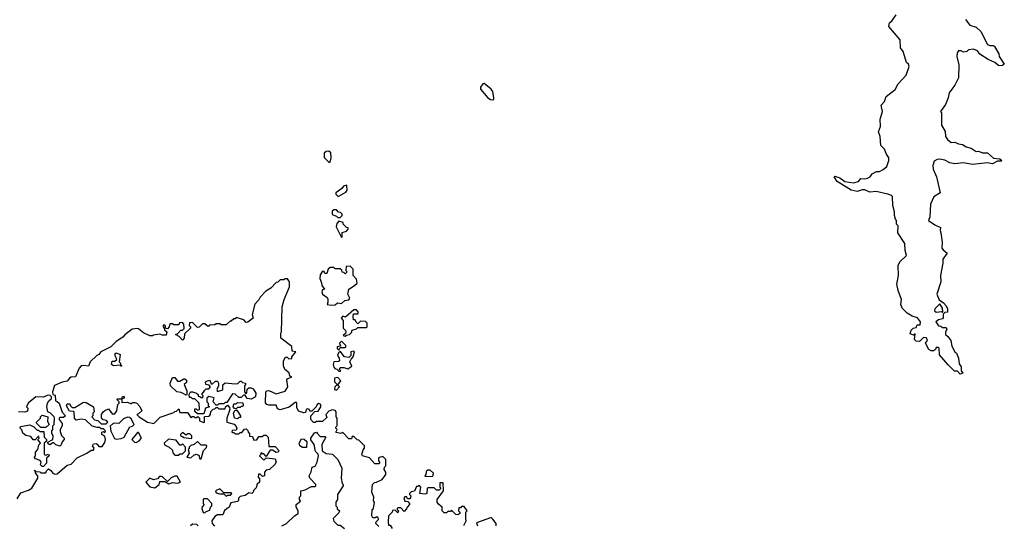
# Model space of a CAD drawing. Extents: x 2494106 to 2685573, y 758056 to 915185.
# Tile 333 of 507: x 2611945 to 2619810, y 885090 to 889129. Entities that reach past the tile are written whole.
import ezdxf

# ---------------------------------------------------------------- set-up
doc = ezdxf.new("R2010")
doc.units = 0

msp = doc.modelspace()

# ---------------------------------------------------------------- linework, layer by layer
at = {"layer": '0CON05XD'}
for points in [[(2619500.7, 889130.7), (2619535, 889086.7), (2619585, 889070), (2619623.8, 889035), (2619675, 888931.2), (2619695, 888923.3), (2619725, 888922.5), (2619732.5, 888915), (2619765.9, 888855.9), (2619770, 888835), (2619810, 888775), (2619795, 888762.5), (2619765, 888760), (2619735, 888787.5), (2619681.7, 888811.7), (2619615, 888852.5), (2619595, 888880), (2619565, 888893.3), (2619525, 888887.5), (2619510, 888875), (2619485, 888870), (2619465, 888880), (2619445, 888880), (2619433.8, 888865), (2619430.8, 888835), (2619447.5, 888767.5), (2619442.9, 888665), (2619414.2, 888605), (2619390.8, 888575), (2619370.8, 888545), (2619362, 888505), (2619339.1, 888450.9), (2619300, 888395), (2619307.5, 888385), (2619307, 888287), (2619337.5, 888235), (2619340, 888195), (2619355, 888172.5), (2619385, 888147.5), (2619415, 888150), (2619445, 888137.5), (2619475, 888133.3), (2619505, 888113.8), (2619545, 888103.3), (2619585, 888076.7), (2619605, 888078.8), (2619635, 888066.7), (2619675, 888066.7), (2619725, 888022.5), (2619775, 888017.5), (2619790, 888005), (2619785, 888000), (2619755, 888000), (2619715, 887978.8), (2619675.9, 887985.9), (2619555, 887971.9), (2619485, 887984.4), (2619415, 887978.6), (2619375.8, 887985.8), (2619335.8, 888005.8), (2619295, 888013.8), (2619275, 888013.3), (2619250.7, 887999.3), (2619240, 887965), (2619241.2, 887935), (2619269.2, 887875), (2619298, 887745), (2619246.8, 887713.2), (2619220.6, 887655), (2619215.6, 887554.4), (2619203.3, 887525), (2619255, 887489.4), (2619299.3, 887469.3), (2619296.7, 887445), (2619302.5, 887427.5), (2619312.7, 887352.7), (2619310.8, 887305), (2619320.3, 887290.3), (2619353.8, 887265), (2619318.9, 887215), (2619318.9, 887185), (2619300.8, 887085), (2619303.1, 887035), (2619270, 886935), (2619290.7, 886890.7), (2619325, 886867.5), (2619345, 886842.5), (2619355, 886820), (2619357.5, 886792.5), (2619335, 886790), (2619322.5, 886777.5), (2619321.7, 886748.3), (2619315, 886740), (2619285, 886732.5), (2619262.5, 886715), (2619285, 886683.3), (2619301.7, 886681.7), (2619315, 886670), (2619345, 886670), (2619350, 886655), (2619340, 886635), (2619340, 886615), (2619359.3, 886599.3), (2619383.3, 886565), (2619391.2, 886521.2), (2619415.8, 886475.8), (2619427.5, 886465), (2619443.8, 886425), (2619450, 886380), (2619465.8, 886355), (2619466.7, 886325), (2619480, 886305), (2619458.3, 886298.3), (2619435, 886320), (2619411.7, 886321.7), (2619361.7, 886371.7), (2619291.7, 886451.7), (2619290, 886505), (2619285, 886510), (2619265, 886510), (2619260, 886495), (2619245, 886482.5), (2619225, 886483.3), (2619207.5, 886495), (2619180, 886545), (2619197.5, 886565), (2619188.3, 886588.3), (2619165, 886590), (2619131.7, 886558.3), (2619105, 886560), (2619092.5, 886575), (2619098.3, 886618.3), (2619085, 886610), (2619058.3, 886618.3), (2619065, 886647.5), (2619082.5, 886665), (2619105, 886670), (2619115, 886690), (2619138.3, 886691.7), (2619140, 886715), (2619116.1, 886746.1), (2619075, 886760), (2619033.3, 886785), (2618995, 886823.3), (2618984, 886855), (2618990, 886895), (2618962.5, 886965), (2618950.8, 887015), (2618965.9, 887085.9), (2618963.3, 887165), (2618976.7, 887195), (2619027.5, 887245), (2619017.5, 887285), (2619015, 887340), (2618960, 887425), (2618961.7, 887481.7), (2618950, 887495), (2618950, 887525), (2618940, 887535), (2618932.5, 887565), (2618932.5, 887595), (2618918.8, 887645), (2618917, 887717), (2618910, 887725), (2618880, 887735), (2618786.1, 887756.1), (2618735, 887752.5), (2618695, 887770), (2618675, 887770), (2618635, 887756.7), (2618587.7, 887767.7), (2618475, 887836), (2618450, 887875), (2618455, 887880), (2618495, 887865.8), (2618535, 887836.7), (2618605, 887826.7), (2618645, 887836.7), (2618665, 887860), (2618695, 887856.7), (2618715.9, 887864.1), (2618737.5, 887875), (2618755, 887897.5), (2618790, 887915), (2618813.3, 887916.7), (2618843, 887933), (2618872.5, 887957.5), (2618888.8, 888005), (2618886.4, 888026.4), (2618865, 888060), (2618853.6, 888093.6), (2618823.6, 888123.6), (2618818.8, 888195), (2618804.1, 888234.1), (2618821.2, 888275), (2618818, 888335), (2618837.1, 888395), (2618826.7, 888445), (2618853.3, 888475), (2618866.2, 888515), (2618937.6, 888572.4), (2618962.1, 888617.9), (2619026.2, 888685), (2619048.8, 888755), (2619045, 888772.5), (2619028.3, 888788.3), (2619002, 888875), (2618982, 888905), (2618977.9, 888967.9), (2618886.7, 889075), (2618893.3, 889105), (2618915, 889123.3), (2618945, 889167.5)], [(2615725, 888490), (2615732.5, 888495), (2615733.3, 888505), (2615723.3, 888555), (2615710, 888575), (2615669.3, 888609.3), (2615655, 888620), (2615643.3, 888616.7), (2615625, 888590), (2615626.7, 888575), (2615685, 888503.8), (2615705, 888492), (2615725, 888490)], [(2614425, 887990), (2614432.5, 888025), (2614430, 888065), (2614415, 888080), (2614393, 888077), (2614378.3, 888061.7), (2614378.3, 888028.3), (2614415, 887990), (2614425, 887990)], [(2614495, 887720), (2614550, 887750), (2614561.7, 887768.3), (2614557.5, 887807.5), (2614531.7, 887798.3), (2614519.3, 887780.7), (2614470, 887745), (2614470, 887735), (2614485, 887720), (2614495, 887720)], [(2614505, 887550), (2614520, 887565), (2614520, 887575), (2614508.3, 887588.3), (2614491.7, 887591.7), (2614475, 887610), (2614455, 887610), (2614441.7, 887598.3), (2614441.7, 887571.7), (2614475, 887560), (2614485, 887550), (2614505, 887550)], [(2614515, 887390), (2614520, 887395), (2614521.7, 887428.3), (2614555, 887440), (2614570, 887455), (2614570, 887465), (2614555, 887470), (2614530, 887495), (2614528.3, 887508.3), (2614495, 887520), (2614478.3, 887501.7), (2614472.5, 887475), (2614515, 887390)], [(2614435, 886847.5), (2614465, 886850), (2614483, 886867), (2614515, 886862.5), (2614543, 886887), (2614575, 886890), (2614582.5, 886905), (2614566.7, 886935), (2614573, 886977), (2614620, 887005), (2614640, 887025), (2614636.7, 887056.7), (2614610, 887085), (2614610, 887135), (2614585, 887160), (2614551.7, 887158.3), (2614550, 887125), (2614560, 887115), (2614545, 887100), (2614535, 887110), (2614521.7, 887111.7), (2614518.3, 887128.3), (2614505, 887140), (2614465, 887140), (2614455, 887150), (2614425, 887150), (2614410, 887135), (2614398.3, 887101.7), (2614381.7, 887101.7), (2614378.3, 887118.3), (2614365, 887120), (2614345, 887090), (2614342.3, 887062.3), (2614357, 887027), (2614357.5, 887005), (2614380, 886975), (2614365, 886970), (2614357.5, 886955), (2614365, 886937.5), (2614400, 886910), (2614407, 886897), (2614407.5, 886872.5), (2614400, 886855), (2614435, 886847.5)], [(2614815, 885080), (2614790, 885105), (2614791.7, 885118.3), (2614810, 885135), (2614808.3, 885148.3), (2614797.5, 885157.5), (2614785, 885150), (2614765, 885150), (2614757.5, 885165), (2614760, 885215), (2614770, 885225), (2614780, 885275), (2614772.5, 885285), (2614773.3, 885315), (2614756.7, 885355), (2614763, 885417), (2614778.3, 885431.7), (2614796.4, 885433.6), (2614840, 885455), (2614870, 885495), (2614870, 885515), (2614857.5, 885535), (2614860, 885555), (2614870, 885565), (2614870, 885615), (2614845, 885640), (2614818.3, 885631.7), (2614810, 885625), (2614810, 885605), (2614820, 885595), (2614820, 885585), (2614815, 885580), (2614781.7, 885581.7), (2614738.3, 885628.3), (2614682.5, 885645), (2614677.5, 885655), (2614688.3, 885691.7), (2614700, 885705), (2614700, 885725), (2614655, 885770), (2614641.7, 885771.7), (2614615, 885800), (2614601.7, 885798.3), (2614595, 885780), (2614575, 885780), (2614525, 885830), (2614507.5, 885822.5), (2614475, 885830), (2614470, 885835), (2614480, 885855), (2614470, 885865), (2614470, 885875), (2614480, 885885), (2614480, 885945), (2614472.5, 885955), (2614472.5, 885995), (2614466.2, 886006.2), (2614445, 886012.5), (2614415, 886002.5), (2614390, 885975), (2614398.3, 885951.7), (2614365, 885920), (2614315, 885920), (2614305, 885910), (2614291.7, 885911.7), (2614270, 885935), (2614270, 885965), (2614301.7, 885998.3), (2614328.3, 886001.7), (2614341.7, 886021.7), (2614350, 886035), (2614350, 886055), (2614335, 886062.5), (2614322.5, 886055), (2614313, 886037), (2614278.3, 886001.7), (2614261.7, 886001.7), (2614260, 886015), (2614245, 886020), (2614232.5, 886015), (2614228.3, 885991.7), (2614215, 885987.5), (2614172, 886002), (2614158.3, 886031.7), (2614160, 886065), (2614155, 886070), (2614145, 886070), (2614097, 886033), (2614025, 886012.5), (2614005, 886020), (2613995, 886050), (2613935, 886050), (2613920, 886055), (2613908.3, 886068.3), (2613910, 886155), (2613920, 886165), (2613935, 886167.5), (2613995, 886140), (2614065, 886162.5), (2614087, 886197), (2614078.3, 886251.7), (2614085, 886260), (2614120, 886275), (2614101.7, 886281.7), (2614096.7, 886306.7), (2614063.9, 886333.9), (2614052.5, 886365), (2614052.5, 886405), (2614068.3, 886431.7), (2614081.7, 886431.7), (2614095, 886420), (2614118.3, 886421.7), (2614120, 886435), (2614150, 886475), (2614121.7, 886481.7), (2614118.3, 886518.3), (2614030, 886585), (2614030, 886625), (2614037.5, 886635), (2614042.5, 886835), (2614057.5, 886895), (2614100, 886995), (2614100, 887035), (2614085, 887060), (2614065, 887060), (2614055, 887050), (2614025, 887050), (2614007, 887033), (2613995, 887030), (2613950, 886985), (2613910.7, 886959.3), (2613867, 886913), (2613855, 886890), (2613823, 886857), (2613802.5, 886775), (2613810, 886745), (2613768.3, 886711.7), (2613755, 886710), (2613735, 886730), (2613675, 886750), (2613665, 886740), (2613655, 886740), (2613635, 886720), (2613625, 886720), (2613595, 886690), (2613555, 886690), (2613545, 886700), (2613515, 886700), (2613505, 886690), (2613461.7, 886688.3), (2613455, 886680), (2613445, 886680), (2613425, 886700), (2613405, 886700), (2613378.3, 886671.7), (2613365, 886670), (2613325, 886710), (2613301.7, 886708.3), (2613300, 886685), (2613310, 886675), (2613310, 886665), (2613261.7, 886618.3), (2613260, 886585), (2613245, 886570), (2613219.3, 886599.3), (2613190, 886615), (2613205, 886620), (2613231.7, 886648.3), (2613245, 886650), (2613258.3, 886661.7), (2613257, 886697), (2613245, 886710), (2613221.7, 886708.3), (2613215, 886690), (2613175, 886690), (2613165, 886700), (2613145, 886700), (2613140, 886675), (2613125, 886660), (2613111.7, 886661.7), (2613108.3, 886688.3), (2613091.7, 886688.3), (2613090, 886675), (2613100, 886665), (2613101.7, 886651.7), (2613120, 886635), (2613115, 886610), (2613085, 886610), (2613065, 886617.5), (2613015, 886610), (2613005, 886602.5), (2612983.6, 886603.6), (2612935, 886627.5), (2612895, 886660), (2612885, 886663.3), (2612844.1, 886655.9), (2612785, 886612.5), (2612768.3, 886591.7), (2612715, 886557.5), (2612673.6, 886516.4), (2612593.6, 886476.4), (2612576.4, 886453.6), (2612560, 886445), (2612507.5, 886395), (2612495, 886360), (2612455, 886366.7), (2612435, 886362.5), (2612420, 886345), (2612390, 886275), (2612355, 886272.5), (2612342.5, 886265), (2612325, 886240), (2612285, 886232.5), (2612223.9, 886206.1), (2612207.5, 886155), (2612210, 886135), (2612228.3, 886128.3), (2612230, 886085), (2612245, 886080), (2612260, 886065), (2612283.3, 885993.3), (2612310, 885965), (2612295, 885950), (2612265, 885950), (2612260, 885945), (2612260, 885935), (2612283, 885903), (2612283.3, 885885), (2612267.5, 885855), (2612268.3, 885838.3), (2612278.3, 885808.3), (2612300, 885785), (2612300, 885775), (2612283, 885757), (2612277, 885733), (2612265, 885722.5), (2612235, 885732.5), (2612215, 885750), (2612185, 885732.5)], [(2619315, 886790), (2619320, 886795), (2619317.5, 886825), (2619295, 886860), (2619255, 886820), (2619253, 886803), (2619265, 886792.5), (2619307.5, 886797.5), (2619315, 886790)], [(2614545, 886600), (2614555, 886610), (2614580, 886615), (2614595, 886630), (2614601.7, 886648.3), (2614635, 886660), (2614645, 886670), (2614715, 886670), (2614720, 886675), (2614720, 886705), (2614707, 886717), (2614668.3, 886721.7), (2614645, 886700), (2614631.7, 886711.7), (2614625, 886730), (2614611.7, 886731.7), (2614607.5, 886755), (2614611.7, 886778.3), (2614645, 886780), (2614650, 886785), (2614650, 886795), (2614635, 886810), (2614615, 886810), (2614548.3, 886751.7), (2614525, 886760), (2614512.5, 886745), (2614530, 886725), (2614530, 886665), (2614547, 886647), (2614550, 886635), (2614548.3, 886621.7), (2614530, 886605), (2614545, 886600)], [(2614495, 886490), (2614505, 886510), (2614545, 886510), (2614550, 886515), (2614550, 886525), (2614515, 886560), (2614500, 886545), (2614508.3, 886521.7), (2614480, 886515), (2614481.7, 886501.7), (2614495, 886490)], [(2612755, 886360), (2612750, 886370), (2612695, 886363.3), (2612677.5, 886375), (2612685, 886400), (2612705, 886400), (2612720, 886415), (2612707.5, 886445), (2612708.3, 886461.7), (2612715, 886467.5), (2612747.5, 886455), (2612740, 886395), (2612750, 886385), (2612750, 886370), (2612760, 886365), (2612755, 886360)], [(2614505, 886320), (2614510, 886325), (2614500, 886335), (2614505, 886350), (2614535, 886350), (2614565, 886340), (2614598.3, 886361.7), (2614582.5, 886395), (2614591.7, 886418.3), (2614607.5, 886435), (2614620, 886475), (2614615, 886480), (2614590, 886475), (2614590, 886445), (2614575, 886430), (2614540, 886435), (2614505, 886480), (2614491.7, 886468.3), (2614482.5, 886445), (2614497.5, 886425), (2614500, 886405), (2614491.7, 886398.3), (2614453, 886397), (2614450, 886375), (2614453, 886353), (2614461.7, 886341.7), (2614478.3, 886338.3), (2614495, 886320), (2614505, 886320)], [(2613275, 886130), (2613235, 886150), (2613200, 886155), (2613150, 886205), (2613147.5, 886225), (2613165, 886270), (2613185, 886270), (2613205, 886240), (2613225, 886240), (2613255, 886260), (2613265, 886260), (2613278.3, 886248.3), (2613278.3, 886231.7), (2613260, 886215), (2613280, 886165), (2613280, 886135), (2613275, 886130)], [(2613415, 885980), (2613365, 885980), (2613345, 886000), (2613345, 886020), (2613355, 886020), (2613365, 886010), (2613380, 886015), (2613377.5, 886065), (2613345, 886100), (2613325, 886100), (2613315, 886110), (2613301.7, 886111.7), (2613297.5, 886135), (2613310, 886155), (2613326.4, 886156.4), (2613356.4, 886146.4), (2613370, 886135), (2613371.7, 886121.7), (2613385, 886120), (2613395, 886110), (2613408.3, 886111.7), (2613410, 886125), (2613400, 886135), (2613425, 886170), (2613435, 886180), (2613455, 886180), (2613470, 886195), (2613458.3, 886208.3), (2613432.5, 886215), (2613430, 886235), (2613438.3, 886241.7), (2613465, 886250), (2613475, 886220), (2613485, 886220), (2613508.3, 886241.7), (2613525, 886240), (2613532.5, 886225), (2613532.5, 886205), (2613520, 886175), (2613525, 886160), (2613568.3, 886171.7), (2613568.3, 886211.7), (2613585, 886227.5), (2613665, 886220), (2613687, 886223), (2613705, 886240), (2613715, 886240), (2613725, 886230), (2613750, 886225), (2613750, 886215), (2613740, 886205), (2613740, 886155), (2613751.7, 886141.7), (2613760, 886145), (2613761.7, 886178.3), (2613775, 886187.5), (2613795, 886187.5), (2613809.3, 886179.3), (2613830, 886145), (2613827.5, 886115), (2613795, 886096.7), (2613763, 886103), (2613745, 886130), (2613731.7, 886128.3), (2613715, 886110), (2613695, 886110), (2613667, 886137), (2613645, 886140), (2613598.3, 886071.7), (2613585, 886070), (2613575, 886060), (2613535, 886060), (2613525, 886050), (2613515, 886050), (2613490, 886075), (2613498.3, 886108.3), (2613455, 886120), (2613440, 886105), (2613440, 886075), (2613450, 886065), (2613450, 886045), (2613460, 886035), (2613430, 886025), (2613415, 885980)], [(2614475, 886170), (2614500, 886195), (2614490, 886205), (2614490, 886215), (2614510, 886245), (2614485, 886270), (2614460, 886265), (2614460, 886235), (2614480, 886215), (2614463.3, 886196.7), (2614460, 886175), (2614475, 886170)], [(2611925, 885300), (2611955, 885350), (2612015, 885370), (2612043, 885387), (2612090, 885465), (2612090, 885485), (2612070, 885505), (2612070, 885520), (2612061.7, 885528.3), (2612068.3, 885528.3), (2612070, 885520), (2612105, 885517.5), (2612115, 885510), (2612155, 885510), (2612160, 885525), (2612175, 885540), (2612195, 885527.5), (2612210, 885505), (2612225, 885497.5), (2612245, 885500), (2612325, 885570), (2612355, 885577.5), (2612405, 885630), (2612480, 885665), (2612515, 885690), (2612535, 885690), (2612540, 885705), (2612527.5, 885725), (2612535, 885740), (2612555, 885742.5), (2612565, 885737.5), (2612578.3, 885718.3), (2612605, 885720), (2612625, 885750), (2612630, 885775), (2612625, 885800), (2612600, 885815), (2612600, 885835), (2612615, 885840), (2612625, 885830), (2612630, 885845), (2612615, 885860), (2612595, 885860), (2612585, 885870), (2612565, 885870), (2612523, 885883), (2612471.7, 885931.7), (2612435, 885937.5), (2612395, 885930), (2612382.5, 885945), (2612380, 885995), (2612375, 886000), (2612341.7, 886001.7), (2612320, 886045), (2612325, 886060), (2612345, 886060), (2612350, 886045), (2612365, 886030), (2612385, 886030), (2612455, 886072.5), (2612475, 886070), (2612535, 886037.5), (2612540, 885995), (2612530, 885985), (2612530, 885965), (2612520, 885955), (2612543, 885933), (2612568.3, 885928.3), (2612595, 885900), (2612635, 885900), (2612650, 885915), (2612637.5, 885927.5), (2612611.7, 885931.7), (2612598.3, 885948.3), (2612597.5, 885975), (2612612.5, 885995), (2612625, 886007.5), (2612655, 886020), (2612685, 885980), (2612705, 885980), (2612720, 886005), (2612730, 886055), (2612740, 886065), (2612740, 886075), (2612720, 886095), (2612725, 886100), (2612760, 886100), (2612765, 886120), (2612778.3, 886118.3), (2612780, 886105), (2612760, 886100), (2612761.7, 886071.7), (2612805, 886072.5), (2612835, 886060), (2612845, 886070), (2612865, 886070), (2612880, 886065), (2612905, 886040), (2612920, 886005), (2612895, 885980), (2612880, 885975), (2612900, 885955), (2612965, 885912.5), (2613017, 885903), (2613066.4, 885953.6), (2613175, 885990), (2613185, 886000), (2613198.3, 886001.7), (2613215, 886020), (2613225, 885990), (2613285, 885990), (2613311.7, 885951.7), (2613325, 885960), (2613335, 885960), (2613345, 885950), (2613358.3, 885951.7), (2613368.3, 885958.3), (2613380, 885945), (2613380, 885925), (2613415, 885910), (2613420, 885915), (2613421.7, 885958.3), (2613458.3, 885961.7), (2613470, 885975), (2613471.7, 885998.3), (2613491.7, 886018.3), (2613505, 886020), (2613515, 886030), (2613525, 886030), (2613535, 886020), (2613585, 886020), (2613590, 886035), (2613605, 886050), (2613621.7, 886031.7), (2613622.5, 886015), (2613600, 885945), (2613600, 885915), (2613657, 885897), (2613675, 885880), (2613680, 885865), (2613675, 885850), (2613641.7, 885848.3), (2613640, 885835), (2613645, 885830), (2613655, 885830), (2613665, 885820), (2613695, 885820), (2613705, 885830), (2613718.3, 885831.7), (2613741.7, 885858.3), (2613755, 885860), (2613768.3, 885848.3), (2613770, 885835), (2613780, 885825), (2613781.7, 885801.7), (2613805, 885800), (2613815, 885770), (2613838.3, 885771.7), (2613855, 885800), (2613881.7, 885798.3), (2613895, 885810), (2613915, 885810), (2613930, 885795), (2613935, 885720), (2613985, 885720), (2614017.5, 885685), (2614007, 885673), (2613995, 885672.5), (2613965, 885690), (2613945, 885690), (2613915, 885640), (2613895, 885660), (2613885, 885660), (2613875, 885670), (2613870, 885665), (2613870, 885655), (2613860, 885645), (2613895, 885610), (2613915, 885630), (2613985, 885620), (2613992.5, 885595), (2613982.5, 885575), (2613940, 885535), (2613915, 885530), (2613900, 885515), (2613900, 885485), (2613885, 885480), (2613867, 885497), (2613851.7, 885498.3), (2613850, 885475), (2613860, 885465), (2613860, 885435), (2613842.5, 885417.5), (2613835, 885390), (2613811.7, 885368.3), (2613810, 885355), (2613800, 885345), (2613775, 885350), (2613745, 885327.5), (2613705, 885320), (2613693, 885307), (2613691.7, 885288.3), (2613685, 885280), (2613631.7, 885268.3), (2613617.5, 885235), (2613581.7, 885208.3), (2613566.4, 885173.6), (2613525, 885172.5), (2613505, 885160), (2613480, 885125), (2613483.3, 885103.3), (2613501.7, 885081.7)], [(2612185, 885732.5), (2612171.7, 885741.7), (2612170, 885755), (2612210, 885775), (2612212.5, 885805), (2612203, 885823), (2612202.5, 885845), (2612210, 885855), (2612210, 885885), (2612220, 885895), (2612222.5, 885945), (2612220, 885955), (2612190, 885985), (2612170, 885995), (2612162.5, 886035), (2612167.5, 886065), (2612177, 886083), (2612198.3, 886101.7), (2612200, 886115), (2612185, 886130), (2612165, 886127.5), (2612135, 886112.5), (2612073.9, 886116.1), (2612012.5, 886065), (2612000, 886035), (2612010, 886025), (2612008.3, 886001.7), (2611985, 885992.5), (2611935, 885997.5)], [(2613675, 886020), (2613661.7, 886021.7), (2613650, 886035), (2613655, 886060), (2613675, 886060), (2613685, 886070), (2613728.3, 886068.3), (2613730, 886045), (2613725, 886040), (2613715, 886040), (2613705, 886030), (2613685, 886030), (2613675, 886020)], [(2613685, 885940), (2613660, 885945), (2613652.5, 885985), (2613665, 886010), (2613678.3, 886008.3), (2613707.5, 885965), (2613708.3, 885951.7), (2613695, 885950), (2613685, 885940)], [(2612155, 885870), (2612115, 885870), (2612080, 885905), (2612080, 885915), (2612110, 885945), (2612110, 885955), (2612125, 885970), (2612170, 885955), (2612168.3, 885918.3), (2612180, 885895), (2612155, 885870)], [(2612715, 885777.5), (2612755, 885782.5), (2612780, 885795), (2612823.6, 885876.4), (2612847, 885883), (2612860, 885895), (2612835, 885940), (2612821.7, 885951.7), (2612805, 885952.5), (2612775, 885940), (2612737, 885903), (2612693, 885907), (2612668.3, 885881.7), (2612673, 885843), (2612703.6, 885783.6), (2612715, 885777.5)], [(2612135, 885560), (2612125, 885560), (2612111.7, 885571.7), (2612117.5, 885595), (2612108.3, 885608.3), (2612071.7, 885621.7), (2612060, 885635), (2612070, 885645), (2612070, 885675), (2612090, 885695), (2612098.3, 885731.7), (2612110, 885745), (2612090, 885775), (2612100, 885785), (2612098.3, 885798.3), (2612091.7, 885798.3), (2612068.3, 885771.7), (2612051.7, 885771.7), (2612035, 885800), (2611995, 885807.5), (2611970, 885825), (2611961.7, 885851.7), (2611950, 885865), (2611951.7, 885878.3), (2612025, 885892.5), (2612057, 885877), (2612085, 885850), (2612095, 885850), (2612105, 885840), (2612138.3, 885838.3), (2612140, 885795), (2612160, 885775), (2612158.3, 885761.7), (2612140, 885745), (2612140, 885655), (2612155, 885650), (2612175, 885657.5), (2612180, 885645), (2612160, 885625), (2612160, 885585), (2612135, 885560)], [(2612875, 885752.5), (2612900, 885765), (2612917.5, 885785), (2612895, 885830), (2612885, 885830), (2612840, 885775), (2612863, 885753), (2612875, 885752.5)], [(2613215, 885650), (2613225, 885660), (2613245, 885660), (2613270, 885685), (2613270, 885715), (2613245, 885740), (2613235, 885730), (2613225, 885730), (2613195, 885770), (2613133, 885777), (2613100, 885745), (2613101.7, 885731.7), (2613140, 885715), (2613165, 885690), (2613168.3, 885668.3), (2613185, 885650), (2613215, 885650)], [(2613315, 885782.5), (2613320, 885785), (2613320, 885805), (2613305, 885820), (2613285, 885820), (2613275, 885810), (2613245, 885830), (2613230, 885815), (2613231.7, 885801.7), (2613245, 885800), (2613255, 885790), (2613315, 885782.5)], [(2613395, 885620), (2613413, 885687), (2613438.3, 885711.7), (2613440, 885725), (2613435, 885730), (2613395, 885730), (2613365, 885760), (2613340, 885735), (2613313.3, 885726.7), (2613300, 885715), (2613300, 885705), (2613290, 885695), (2613300, 885665), (2613280, 885635), (2613311.7, 885628.3), (2613335, 885650), (2613355, 885657.5), (2613375, 885650), (2613385, 885620), (2613395, 885620)], [(2614040, 885085), (2614076.4, 885103.6), (2614140, 885165), (2614170, 885185), (2614170, 885205), (2614152.5, 885235), (2614152.5, 885255), (2614187, 885283), (2614180, 885295), (2614180, 885315), (2614190, 885325), (2614190, 885365), (2614225, 885372.5), (2614275, 885400), (2614305, 885400), (2614310, 885405), (2614310, 885415), (2614262.5, 885465), (2614257.5, 885485), (2614273.9, 885516.1), (2614282.5, 885555), (2614305, 885562.5), (2614322.5, 885595), (2614332.5, 885645), (2614328.3, 885658.3), (2614308.3, 885678.3), (2614297.5, 885735), (2614271.7, 885771.7), (2614270, 885785), (2614300.7, 885829.3), (2614315, 885832.5), (2614322.5, 885825)], [(2614235, 885710), (2614205, 885712.5), (2614182.5, 885725), (2614177.5, 885745), (2614195, 885780), (2614217, 885777), (2614238.3, 885758.3), (2614235, 885710)], [(2614322.5, 885825), (2614345, 885800), (2614385, 885800), (2614390, 885795), (2614357.5, 885735), (2614360, 885685), (2614393.6, 885663.6), (2614445, 885657.5), (2614487.5, 885615), (2614517.5, 885545), (2614513, 885467), (2614520, 885425), (2614530, 885415), (2614530, 885405), (2614482.5, 885335), (2614482.5, 885295), (2614470, 885275), (2614470, 885245), (2614480, 885235), (2614481.7, 885221.7), (2614500, 885205), (2614495, 885190), (2614450, 885145), (2614453, 885123), (2614485, 885090), (2614505, 885090), (2614540, 885065)], [(2615245, 885480), (2615250, 885505), (2615225, 885530), (2615205, 885530), (2615191.7, 885518.3), (2615190, 885495), (2615181.7, 885481.7), (2615245, 885480)], [(2613025, 885390), (2613060, 885415), (2613065, 885440), (2613105, 885440), (2613135, 885420), (2613168.3, 885431.7), (2613205, 885427.5), (2613230, 885435), (2613201.7, 885481.7), (2613185, 885482.5), (2613155, 885470), (2613125, 885440), (2613085, 885477.5), (2613075, 885480), (2613061.7, 885478.3), (2613045, 885460), (2613015, 885452.5), (2612985, 885467.5), (2612953, 885433), (2612985, 885397.5), (2613025, 885390)], [(2613595, 885322.5), (2613605, 885330), (2613628.3, 885331.7), (2613640, 885345), (2613635, 885350), (2613575, 885350), (2613545, 885380), (2613510, 885365), (2613515, 885350), (2613545, 885340), (2613575, 885340), (2613595, 885322.5)], [(2615493, 885087), (2615512.5, 885125), (2615507.5, 885145), (2615510, 885195), (2615520, 885205), (2615495, 885240), (2615475, 885240), (2615465, 885230), (2615451.7, 885228.3), (2615450, 885205), (2615460, 885195), (2615460, 885185), (2615445, 885172.5), (2615430, 885175), (2615395, 885210), (2615385, 885200), (2615365, 885200), (2615355, 885190), (2615335, 885190), (2615320, 885205), (2615320, 885235), (2615292.5, 885255), (2615280, 885275), (2615280, 885295), (2615330, 885365), (2615328.3, 885428.3), (2615301.7, 885428.3), (2615300, 885395), (2615310, 885385), (2615295, 885370), (2615275, 885370), (2615255, 885390), (2615205, 885390), (2615200, 885385), (2615197.5, 885345), (2615185, 885337.5), (2615140, 885345), (2615150, 885395), (2615135, 885410), (2615125, 885400), (2615115, 885400), (2615098.3, 885361.7), (2615073, 885357), (2615060, 885345), (2615060, 885335), (2615070, 885325), (2615065, 885300), (2615041.7, 885301.7), (2615035, 885320), (2615021.7, 885318.3), (2615013, 885307), (2615021.7, 885281.7), (2615045, 885280), (2615060, 885265), (2615060, 885255), (2615040, 885235), (2615035, 885220), (2615015, 885200), (2614988.3, 885228.3), (2614965, 885230), (2614960, 885225), (2614960, 885215), (2614970, 885205), (2614965, 885190), (2614945, 885210), (2614921.7, 885208.3), (2614920, 885195), (2614890, 885165), (2614887.5, 885115), (2614891.7, 885091.7), (2614905, 885090), (2614920, 885065)], [(2613425, 885190), (2613435, 885200), (2613465, 885210), (2613470, 885235), (2613480, 885245), (2613480, 885265), (2613445, 885300), (2613415, 885300), (2613410, 885295), (2613410, 885265), (2613417.5, 885255), (2613401.7, 885238.3), (2613400, 885225), (2613411.7, 885191.7), (2613425, 885190)], [(2615750, 885085), (2615750, 885105), (2615725, 885140), (2615715, 885150), (2615705, 885150), (2615595, 885110), (2615602.5, 885085)], [(2613370, 885085), (2613360, 885095), (2613325, 885100), (2613310, 885085)]]:
    msp.add_lwpolyline(points, dxfattribs=at)

doc.saveas('drawing.dxf')
